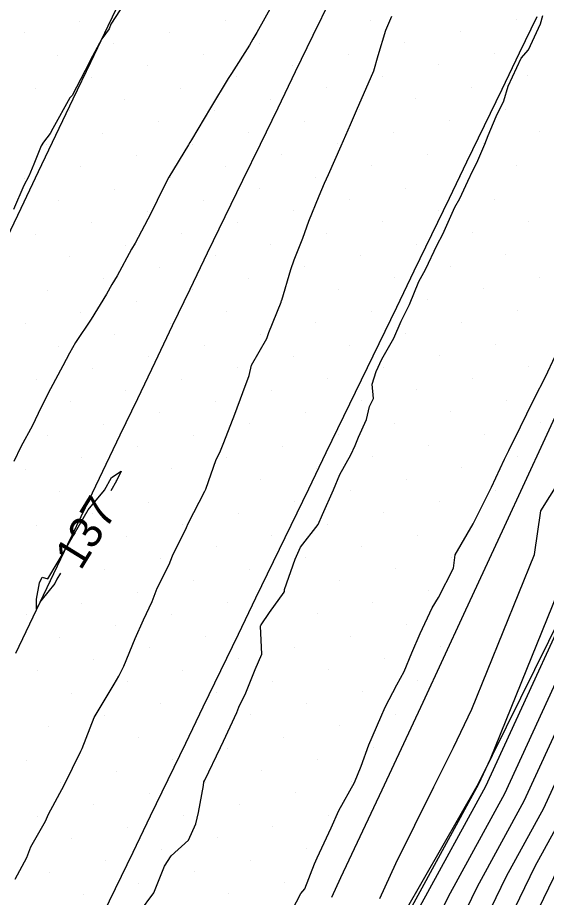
# Model space of a CAD drawing. Extents: x 2354170 to 2357230, y 866100 to 868290.
# Drawn here: x 2355683 to 2355715.8, y 866987.1 to 867041.6 of the extents above; entities that cross this region are included whole.
import ezdxf

# ---------------------------------------------------------------- set-up
doc = ezdxf.new("R2010")
doc.units = 0
for name, color, linetype in [('Default', 7, 'Continuous'), ('DTM Contours Major', 7, 'Continuous'), ('DTM Contours Minor', 7, 'Continuous'), ('Exist DTM Breakline', 7, 'Continuous'), ('Exist DTM Scan Elevation Point', 7, 'Continuous'), ('Exist Roads EOP', 7, 'Continuous'), ('PH Exist DTM Breakline', 7, 'Continuous')]:
    doc.layers.add(name, color=color, linetype=linetype)

msp = doc.modelspace()

# ---------------------------------------------------------------- linework, layer by layer
at = {"layer": 'Default'}
for points in [[(2355687.37, 866940.475), (2355692.99, 866950.981), (2355694.578, 866956.229), (2355696.403, 866960.797), (2355698.265, 866962.936), (2355700.188, 866966.999), (2355702.394, 866970.471), (2355707.406, 866982.318), (2355709.756, 866987.164), (2355713.238, 866993.534), (2355721.066, 867010.571), (2355722.642, 867013.647), (2355730.975, 867029.989), (2355732.109, 867031.326), (2355733.477, 867032.657), (2355735.619, 867036.814), (2355740.431, 867049.243)], [(2355693.843, 866948.912), (2355695.946, 866955.863), (2355697.454, 866959.637), (2355698.992, 866961.404), (2355701.639, 866966.999), (2355703.475, 866969.887), (2355707.643, 866979.74), (2355711.546, 866987.788), (2355714.442, 866993.086), (2355720.953, 867007.257), (2355724.287, 867013.764), (2355731.207, 867027.335), (2355733.14, 867029.614), (2355735.472, 867031.884), (2355739.123, 867038.971), (2355742.605, 867047.963)], [(2355705.489, 866987.037), (2355706.475, 866989.212), (2355708.833, 866993.963), (2355710.058, 866996.384), (2355711.184, 866998.773), (2355715.069, 867008.358), (2355715.464, 867011.055), (2355717.796, 867014.76), (2355719.506, 867017.735), (2355720.932, 867020.638), (2355726.753, 867030.868), (2355726.982, 867032.816), (2355728.547, 867035.281), (2355729.617, 867037.644), (2355733.194, 867047.103)], [(2355736.75, 867046.632), (2355732.114, 867034.658), (2355731.482, 867033.431), (2355731.078, 867033.038), (2355730.743, 867032.643), (2355723.049, 867017.555), (2355721.145, 867014.208), (2355721.011, 867013.935), (2355720.85, 867013.656), (2355720.631, 867013.307), (2355720.594, 867013.054), (2355719.075, 867009.305), (2355712.034, 866993.982), (2355707.966, 866986.54), (2355707.169, 866984.895), (2355701.314, 866971.056), (2355698.736, 866966.999), (2355697.538, 866964.467), (2355695.352, 866961.957), (2355693.336, 866956.908)], [(2355695.548, 866944.774), (2355698.682, 866955.131), (2355699.555, 866957.317), (2355700.447, 866958.341), (2355704.543, 866966.998), (2355705.635, 866968.717), (2355708.118, 866974.585), (2355715.126, 866989.036), (2355716.85, 866992.191), (2355720.727, 867000.628), (2355727.577, 867014), (2355731.67, 867022.027), (2355735.202, 867026.191), (2355739.463, 867030.337), (2355746.132, 867043.284)], [(2355689.945, 867042.928), (2355688.828, 867041.191), (2355688.71, 867040.913), (2355688.268, 867040.284), (2355687.543, 867038.954), (2355687.503, 867038.852), (2355686.42, 867036.791), (2355686.289, 867036.636), (2355685.237, 867034.74), (2355685.062, 867034.431), (2355684.639, 867033.881), (2355684.509, 867033.669), (2355684.056, 867032.533), (2355683.741, 867031.78), (2355683.425, 867031.206), (2355682.793, 867029.712)], [(2355690.591, 866986.198), (2355691.493, 866987.38), (2355692.152, 866989.045), (2355692.56, 866989.672), (2355693.628, 866990.659), (2355694.087, 866991.659), (2355694.264, 866992.358), (2355694.556, 866994.033), (2355694.595, 866994.257), (2355694.644, 866994.359), (2355695.619, 866996.39), (2355695.811, 866996.779), (2355696.623, 866998.556), (2355696.76, 866998.883), (2355697.182, 866999.782), (2355697.768, 867001.214), (2355698.18, 867002.176), (2355698.099, 867003.918), (2355698.11, 867003.961), (2355698.128, 867003.998), (2355698.658, 867004.763), (2355699.562, 867006.023), (2355699.581, 867006.069), (2355699.588, 867006.17), (2355700.237, 867008.061), (2355700.585, 867008.812), (2355701.671, 867010.205), (2355701.936, 867010.828), (2355702.618, 867012.346), (2355703.013, 867013.306), (2355703.693, 867014.513), (2355703.96, 867015.103), (2355704.159, 867015.615), (2355704.662, 867016.711), (2355704.852, 867017.51), (2355705.104, 867018.018), (2355705.011, 867018.897), (2355705.27, 867019.691), (2355705.608, 867020.45), (2355706.352, 867021.75), (2355706.812, 867022.805), (2355707.326, 867023.84), (2355707.914, 867025.256), (2355708.32, 867025.994), (2355709.053, 867027.537), (2355709.392, 867028.186), (2355710.141, 867029.869), (2355710.451, 867030.392), (2355710.937, 867031.47), (2355711.255, 867032.14), (2355711.51, 867032.61), (2355712.008, 867033.759), (2355712.21, 867034.308), (2355712.706, 867035.48), (2355713.174, 867036.452), (2355713.442, 867037.365), (2355714.243, 867039.1), (2355714.712, 867039.614), (2355715.443, 867041.22), (2355715.593, 867041.745)], [(2355708.355, 866972.007), (2355716.915, 866989.659), (2355718.054, 866991.743), (2355720.614, 866997.314), (2355729.222, 867014.118), (2355731.902, 867019.373), (2355736.233, 867024.479), (2355741.458, 867029.564), (2355744.965, 867036.37), (2355744.777, 867029.414), (2355743.422, 867027.763), (2355744.496, 867020.579), (2355741.954, 867016.77), (2355742.051, 867012.759), (2355741.385, 867007.928), (2355740.142, 867004.205), (2355737.547, 866998.049), (2355733.602, 866989.178), (2355731.533, 866985.409)], [(2355687.748, 866933.426), (2355690.951, 866939.845), (2355694.695, 866946.843), (2355697.314, 866955.497), (2355698.504, 866958.477), (2355699.719, 866959.872), (2355703.091, 866966.998), (2355704.555, 866969.302), (2355707.88, 866977.162), (2355713.336, 866988.412), (2355715.646, 866992.638), (2355720.84, 867003.942), (2355725.932, 867013.882), (2355730.799, 867023.427)], [(2355700.062, 866986.322), (2355700.599, 866987.35), (2355700.844, 866987.627), (2355701.433, 866989.178), (2355701.608, 866989.555), (2355702.481, 866991.416), (2355702.949, 866992.488), (2355703.925, 866994.223), (2355704.34, 866995.228), (2355704.818, 866996.55), (2355705.552, 866998.265), (2355705.815, 866998.887), (2355706.551, 867000.272), (2355706.998, 867001.103), (2355707.476, 867002.265), (2355707.989, 867003.445), (2355708.74, 867005.039), (2355709.126, 867005.678), (2355710.053, 867007.494), (2355710.167, 867008.322), (2355711.284, 867010.255), (2355711.285, 867010.257), (2355711.285, 867010.257), (2355712.408, 867012.511), (2355713.211, 867014.257), (2355713.489, 867014.794), (2355714.201, 867016.263), (2355714.6, 867017.057), (2355715.104, 867018.08), (2355715.728, 867019.308), (2355716.379, 867020.68)], [(2355684.394, 867006.584), (2355684.575, 867006.945), (2355684.922, 867006.841), (2355686.068, 867008.79), (2355686.184, 867008.975), (2355686.266, 867009.117), (2355687.422, 867011.106), (2355688.42, 867012.335), (2355688.861, 867013.117), (2355689.46, 867013.516), (2355689.165, 867012.901), (2355688.822, 867012.295)], [(2355685.698, 867007.199), (2355685.473, 867006.819), (2355685.35, 867006.55), (2355684.485, 867005.485), (2355684.22, 867004.986), (2355684.215, 867005.588), (2355684.394, 867006.584)]]:
    msp.add_lwpolyline(points, dxfattribs=at)
at = {"layer": 'DTM Contours Major'}
msp.add_lwpolyline([(2355684.729, 866927.424), (2355684.945, 866927.806), (2355690.951, 866939.845), (2355694.695, 866946.843), (2355697.314, 866955.497), (2355698.504, 866958.477), (2355699.719, 866959.872), (2355703.091, 866966.998), (2355704.555, 866969.302), (2355707.88, 866977.162), (2355713.336, 866988.412), (2355715.646, 866992.638), (2355720.84, 867003.942), (2355725.932, 867013.882), (2355727.746, 867017.441)], dxfattribs=at)
at = {"layer": 'DTM Contours Minor'}
for points in [[(2355684.983, 866940.896), (2355691.854, 866953.74), (2355692.755, 866956.717), (2355695.002, 866962.344), (2355697.296, 866964.978), (2355698.252, 866967), (2355700.954, 866971.251), (2355707.09, 866985.755), (2355707.37, 866986.332), (2355711.632, 866994.131), (2355712.351, 866995.696), (2355718.752, 867011.489), (2355718.909, 867012.557), (2355719.832, 867014.024), (2355720.51, 867015.202), (2355721.074, 867016.351), (2355729.097, 867030.45), (2355730.666, 867033.528), (2355730.734, 867033.608), (2355730.817, 867033.688), (2355730.946, 867033.939), (2355736.856, 867049.204)], [(2355698.864, 867042.456), (2355697.871, 867040.691), (2355697.62, 867040.281), (2355697.406, 867039.903), (2355696.305, 867038.154), (2355696.093, 867037.832), (2355695.008, 867036.014), (2355693.812, 867034.044), (2355693.716, 867033.871), (2355693.631, 867033.722), (2355692.418, 867031.732), (2355692.091, 867031.084), (2355691.307, 867029.47), (2355690.325, 867027.637), (2355690.11, 867027.264), (2355689.215, 867025.606), (2355688.886, 867025.076), (2355688.546, 867024.468), (2355687.609, 867022.923), (2355686.638, 867021.474), (2355686.256, 867020.821), (2355685.841, 867020.033), (2355685.081, 867018.601), (2355684.489, 867017.428), (2355683.967, 867016.34), (2355683.254, 867015.023), (2355682.813, 867014.106)], [(2355682.899, 866988.239), (2355683.625, 866989.587), (2355683.866, 866990.24), (2355684.776, 866991.824), (2355684.955, 866992.266), (2355685.937, 866994.053), (2355686.969, 866996.158), (2355687.023, 866996.295), (2355687.036, 866996.324), (2355687.788, 866998.255), (2355688.027, 866998.666), (2355689.02, 867000.31), (2355689.31, 867000.815), (2355689.629, 867001.437), (2355690.331, 867003.137), (2355690.852, 867004.291), (2355691.375, 867005.443), (2355691.69, 867006.266), (2355692.444, 867007.734), (2355692.653, 867008.266), (2355693.515, 867010.023), (2355693.616, 867010.266), (2355694.654, 867012.267), (2355694.711, 867012.39), (2355695.353, 867014.228), (2355695.571, 867014.658), (2355695.83, 867015.277), (2355696.516, 867017.031), (2355697, 867018.393), (2355697.403, 867019.441), (2355697.535, 867020.085), (2355698.485, 867021.723), (2355698.621, 867022.11), (2355699.374, 867023.969), (2355699.407, 867024.074), (2355699.417, 867024.104), (2355699.98, 867025.995), (2355700.18, 867026.597), (2355700.719, 867027.949), (2355701.096, 867028.988), (2355701.738, 867030.559), (2355702.055, 867031.352), (2355702.307, 867031.881), (2355703.105, 867033.654), (2355703.67, 867034.993), (2355704.106, 867035.99), (2355704.921, 867037.826), (2355705.119, 867038.317), (2355705.379, 867039.257), (2355705.857, 867040.826), (2355706.232, 867041.701)]]:
    msp.add_lwpolyline(points, dxfattribs=at)
at = {"layer": 'Exist DTM Breakline'}
for points in [[(2355682.191, 867027.555), (2355683.271, 867029.81), (2355684.345, 867032.067), (2355685.42, 867034.324), (2355686.495, 867036.581), (2355687.573, 867038.837), (2355688.655, 867041.091), (2355689.736, 867043.345)], [(2355682.927, 867002.232), (2355684.007, 867004.487), (2355685.087, 867006.742), (2355686.167, 867008.997), (2355687.247, 867011.251), (2355688.327, 867013.506), (2355689.407, 867015.761), (2355690.487, 867018.015), (2355691.567, 867020.27), (2355692.647, 867022.525), (2355693.73, 867024.778), (2355694.82, 867027.028), (2355695.91, 867029.278), (2355697.001, 867031.527), (2355698.091, 867033.777), (2355699.182, 867036.027), (2355700.272, 867038.276), (2355701.362, 867040.526), (2355702.453, 867042.776)], [(2355715.215, 867041.656), (2355714.128, 867039.405), (2355713.041, 867037.153), (2355711.954, 867034.902), (2355710.867, 867032.65), (2355709.78, 867030.399), (2355708.693, 867028.148), (2355707.605, 867025.897), (2355706.518, 867023.646), (2355705.427, 867021.396), (2355704.335, 867019.147), (2355703.244, 867016.898), (2355702.152, 867014.649), (2355701.062, 867012.399), (2355699.973, 867010.149), (2355698.884, 867007.898), (2355697.795, 867005.648), (2355696.707, 867003.398), (2355695.618, 867001.147), (2355694.529, 866998.897), (2355693.441, 866996.646), (2355692.353, 866994.395), (2355691.264, 866992.145), (2355690.176, 866989.894), (2355689.088, 866987.643), (2355687.999, 866985.393)]]:
    msp.add_lwpolyline(points, dxfattribs=at)
at = {"layer": 'Exist DTM Scan Elevation Point'}
for p, q in [((2355695.921, 867041.405), (2355695.921, 867041.405)), ((2355704.935, 867041.437), (2355704.935, 867041.437)), ((2355713.949, 867041.468), (2355713.949, 867041.468)), ((2355686.908, 867041.373), (2355686.908, 867041.373)), ((2355683.443, 867040.668), (2355683.443, 867040.668)), ((2355692.457, 867040.699), (2355692.457, 867040.699)), ((2355710.485, 867040.763), (2355710.485, 867040.763)), ((2355688.993, 867039.994), (2355688.993, 867039.994)), ((2355698.006, 867040.025), (2355698.006, 867040.025)), ((2355707.02, 867040.057), (2355707.02, 867040.057)), ((2355685.528, 867039.288), (2355685.528, 867039.288)), ((2355694.542, 867039.32), (2355694.542, 867039.32)), ((2355703.556, 867039.352), (2355703.556, 867039.352)), ((2355712.57, 867039.383), (2355712.57, 867039.383)), ((2355709.105, 867038.678), (2355709.105, 867038.678)), ((2355691.078, 867038.614), (2355691.078, 867038.614)), ((2355700.091, 867038.646), (2355700.091, 867038.646)), ((2355687.613, 867037.909), (2355687.613, 867037.909)), ((2355696.627, 867037.94), (2355696.627, 867037.94)), ((2355705.641, 867037.972), (2355705.641, 867037.972)), ((2355714.655, 867038.004), (2355714.655, 867038.004)), ((2355684.149, 867037.203), (2355684.149, 867037.203)), ((2355693.163, 867037.235), (2355693.163, 867037.235)), ((2355702.176, 867037.267), (2355702.176, 867037.267)), ((2355711.19, 867037.298), (2355711.19, 867037.298)), ((2355689.698, 867036.529), (2355689.698, 867036.529)), ((2355698.712, 867036.561), (2355698.712, 867036.561)), ((2355707.726, 867036.593), (2355707.726, 867036.593)), ((2355686.234, 867035.824), (2355686.234, 867035.824)), ((2355695.248, 867035.855), (2355695.248, 867035.855)), ((2355704.261, 867035.887), (2355704.261, 867035.887)), ((2355713.275, 867035.919), (2355713.275, 867035.919)), ((2355691.783, 867035.15), (2355691.783, 867035.15)), ((2355700.797, 867035.182), (2355700.797, 867035.182)), ((2355709.811, 867035.213), (2355709.811, 867035.213)), ((2355688.319, 867034.444), (2355688.319, 867034.444)), ((2355697.332, 867034.476), (2355697.332, 867034.476)), ((2355706.346, 867034.508), (2355706.346, 867034.508)), ((2355715.36, 867034.539), (2355715.36, 867034.539)), ((2355693.868, 867033.77), (2355693.868, 867033.77)), ((2355702.882, 867033.802), (2355702.882, 867033.802)), ((2355711.896, 867033.834), (2355711.896, 867033.834)), ((2355684.854, 867033.739), (2355684.854, 867033.739)), ((2355690.404, 867033.065), (2355690.404, 867033.065)), ((2355699.417, 867033.097), (2355699.417, 867033.097)), ((2355708.431, 867033.128), (2355708.431, 867033.128)), ((2355686.939, 867032.359), (2355686.939, 867032.359)), ((2355695.953, 867032.391), (2355695.953, 867032.391)), ((2355704.967, 867032.423), (2355704.967, 867032.423)), ((2355713.981, 867032.454), (2355713.981, 867032.454)), ((2355683.475, 867031.654), (2355683.475, 867031.654)), ((2355692.489, 867031.685), (2355692.489, 867031.685)), ((2355701.502, 867031.717), (2355701.502, 867031.717)), ((2355710.516, 867031.749), (2355710.516, 867031.749)), ((2355707.052, 867031.043), (2355707.052, 867031.043)), ((2355689.024, 867030.98), (2355689.024, 867030.98)), ((2355698.038, 867031.012), (2355698.038, 867031.012)), ((2355685.56, 867030.274), (2355685.56, 867030.274)), ((2355694.574, 867030.306), (2355694.574, 867030.306)), ((2355703.587, 867030.338), (2355703.587, 867030.338)), ((2355712.601, 867030.369), (2355712.601, 867030.369)), ((2355691.109, 867029.6), (2355691.109, 867029.6)), ((2355700.123, 867029.632), (2355700.123, 867029.632)), ((2355709.137, 867029.664), (2355709.137, 867029.664)), ((2355687.645, 867028.895), (2355687.645, 867028.895)), ((2355696.659, 867028.927), (2355696.659, 867028.927)), ((2355705.672, 867028.958), (2355705.672, 867028.958)), ((2355714.686, 867028.99), (2355714.686, 867028.99)), ((2355684.18, 867028.189), (2355684.18, 867028.189)), ((2355693.194, 867028.221), (2355693.194, 867028.221)), ((2355702.208, 867028.253), (2355702.208, 867028.253)), ((2355711.222, 867028.284), (2355711.222, 867028.284)), ((2355689.73, 867027.515), (2355689.73, 867027.515)), ((2355698.744, 867027.547), (2355698.744, 867027.547)), ((2355707.757, 867027.579), (2355707.757, 867027.579)), ((2355686.265, 867026.81), (2355686.265, 867026.81)), ((2355695.279, 867026.842), (2355695.279, 867026.842)), ((2355704.293, 867026.873), (2355704.293, 867026.873)), ((2355713.307, 867026.905), (2355713.307, 867026.905)), ((2355691.815, 867026.136), (2355691.815, 867026.136)), ((2355700.829, 867026.168), (2355700.829, 867026.168)), ((2355709.842, 867026.199), (2355709.842, 867026.199)), ((2355688.35, 867025.43), (2355688.35, 867025.43)), ((2355697.364, 867025.462), (2355697.364, 867025.462)), ((2355706.378, 867025.494), (2355706.378, 867025.494)), ((2355715.392, 867025.526), (2355715.392, 867025.526)), ((2355684.886, 867024.725), (2355684.886, 867024.725)), ((2355693.9, 867024.757), (2355693.9, 867024.757)), ((2355702.914, 867024.788), (2355702.914, 867024.788)), ((2355711.927, 867024.82), (2355711.927, 867024.82)), ((2355690.435, 867024.051), (2355690.435, 867024.051)), ((2355699.449, 867024.083), (2355699.449, 867024.083)), ((2355708.463, 867024.114), (2355708.463, 867024.114)), ((2355704.999, 867023.409), (2355704.999, 867023.409)), ((2355714.012, 867023.441), (2355714.012, 867023.441)), ((2355686.971, 867023.346), (2355686.971, 867023.346)), ((2355695.985, 867023.377), (2355695.985, 867023.377)), ((2355683.507, 867022.64), (2355683.507, 867022.64)), ((2355692.52, 867022.672), (2355692.52, 867022.672)), ((2355701.534, 867022.703), (2355701.534, 867022.703)), ((2355710.548, 867022.735), (2355710.548, 867022.735)), ((2355689.056, 867021.966), (2355689.056, 867021.966)), ((2355698.07, 867021.998), (2355698.07, 867021.998)), ((2355707.084, 867022.029), (2355707.084, 867022.029)), ((2355685.591, 867021.261), (2355685.591, 867021.261)), ((2355694.605, 867021.292), (2355694.605, 867021.292)), ((2355703.619, 867021.324), (2355703.619, 867021.324)), ((2355712.633, 867021.356), (2355712.633, 867021.356)), ((2355691.141, 867020.587), (2355691.141, 867020.587)), ((2355700.155, 867020.618), (2355700.155, 867020.618)), ((2355709.169, 867020.65), (2355709.169, 867020.65)), ((2355687.676, 867019.881), (2355687.676, 867019.881)), ((2355696.69, 867019.913), (2355696.69, 867019.913)), ((2355705.704, 867019.944), (2355705.704, 867019.944)), ((2355714.718, 867019.976), (2355714.718, 867019.976)), ((2355684.212, 867019.176), (2355684.212, 867019.176)), ((2355693.226, 867019.207), (2355693.226, 867019.207)), ((2355702.24, 867019.239), (2355702.24, 867019.239)), ((2355711.254, 867019.271), (2355711.254, 867019.271)), ((2355689.761, 867018.502), (2355689.761, 867018.502)), ((2355698.775, 867018.533), (2355698.775, 867018.533)), ((2355707.789, 867018.565), (2355707.789, 867018.565)), ((2355686.297, 867017.796), (2355686.297, 867017.796)), ((2355695.311, 867017.828), (2355695.311, 867017.828)), ((2355704.325, 867017.859), (2355704.325, 867017.859)), ((2355713.339, 867017.891), (2355713.339, 867017.891)), ((2355691.846, 867017.122), (2355691.846, 867017.122)), ((2355700.86, 867017.154), (2355700.86, 867017.154)), ((2355709.874, 867017.186), (2355709.874, 867017.186)), ((2355688.382, 867016.417), (2355688.382, 867016.417)), ((2355697.396, 867016.448), (2355697.396, 867016.448)), ((2355706.41, 867016.48), (2355706.41, 867016.48)), ((2355715.423, 867016.512), (2355715.423, 867016.512)), ((2355702.945, 867015.774), (2355702.945, 867015.774)), ((2355711.959, 867015.806), (2355711.959, 867015.806)), ((2355684.918, 867015.711), (2355684.918, 867015.711)), ((2355693.931, 867015.743), (2355693.931, 867015.743)), ((2355690.467, 867015.037), (2355690.467, 867015.037)), ((2355699.481, 867015.069), (2355699.481, 867015.069)), ((2355708.495, 867015.101), (2355708.495, 867015.101)), ((2355687.003, 867014.332), (2355687.003, 867014.332)), ((2355696.016, 867014.363), (2355696.016, 867014.363)), ((2355705.03, 867014.395), (2355705.03, 867014.395)), ((2355714.044, 867014.427), (2355714.044, 867014.427)), ((2355683.538, 867013.626), (2355683.538, 867013.626)), ((2355692.552, 867013.658), (2355692.552, 867013.658)), ((2355701.566, 867013.689), (2355701.566, 867013.689)), ((2355710.58, 867013.721), (2355710.58, 867013.721)), ((2355689.088, 867012.952), (2355689.088, 867012.952)), ((2355698.101, 867012.984), (2355698.101, 867012.984)), ((2355707.115, 867013.016), (2355707.115, 867013.016)), ((2355685.623, 867012.247), (2355685.623, 867012.247)), ((2355694.637, 867012.278), (2355694.637, 867012.278)), ((2355703.651, 867012.31), (2355703.651, 867012.31)), ((2355712.665, 867012.342), (2355712.665, 867012.342)), ((2355691.173, 867011.573), (2355691.173, 867011.573)), ((2355700.186, 867011.605), (2355700.186, 867011.605)), ((2355709.2, 867011.636), (2355709.2, 867011.636)), ((2355687.708, 867010.867), (2355687.708, 867010.867)), ((2355696.722, 867010.899), (2355696.722, 867010.899)), ((2355705.736, 867010.931), (2355705.736, 867010.931)), ((2355684.244, 867010.162), (2355684.244, 867010.162)), ((2355693.258, 867010.193), (2355693.258, 867010.193)), ((2355702.271, 867010.225), (2355702.271, 867010.225)), ((2355711.285, 867010.257), (2355711.285, 867010.257)), ((2355689.793, 867009.488), (2355689.793, 867009.488)), ((2355698.807, 867009.52), (2355698.807, 867009.52)), ((2355707.821, 867009.551), (2355707.821, 867009.551)), ((2355686.329, 867008.782), (2355686.329, 867008.782)), ((2355695.343, 867008.814), (2355695.343, 867008.814)), ((2355704.356, 867008.846), (2355704.356, 867008.846)), ((2355700.892, 867008.14), (2355700.892, 867008.14)), ((2355709.906, 867008.172), (2355709.906, 867008.172)), ((2355691.878, 867008.108), (2355691.878, 867008.108)), ((2355688.414, 867007.403), (2355688.414, 867007.403)), ((2355697.428, 867007.435), (2355697.428, 867007.435)), ((2355706.441, 867007.466), (2355706.441, 867007.466)), ((2355684.949, 867006.697), (2355684.949, 867006.697)), ((2355693.963, 867006.729), (2355693.963, 867006.729)), ((2355702.977, 867006.761), (2355702.977, 867006.761)), ((2355690.499, 867006.023), (2355690.499, 867006.023)), ((2355699.513, 867006.055), (2355699.513, 867006.055)), ((2355708.526, 867006.087), (2355708.526, 867006.087)), ((2355687.034, 867005.318), (2355687.034, 867005.318)), ((2355696.048, 867005.35), (2355696.048, 867005.35)), ((2355705.062, 867005.381), (2355705.062, 867005.381)), ((2355683.57, 867004.612), (2355683.57, 867004.612)), ((2355692.584, 867004.644), (2355692.584, 867004.644)), ((2355701.598, 867004.676), (2355701.598, 867004.676)), ((2355689.119, 867003.938), (2355689.119, 867003.938)), ((2355698.133, 867003.97), (2355698.133, 867003.97)), ((2355707.147, 867004.002), (2355707.147, 867004.002)), ((2355685.655, 867003.233), (2355685.655, 867003.233)), ((2355694.669, 867003.265), (2355694.669, 867003.265)), ((2355703.682, 867003.296), (2355703.682, 867003.296)), ((2355691.204, 867002.559), (2355691.204, 867002.559)), ((2355700.218, 867002.591), (2355700.218, 867002.591)), ((2355709.232, 867002.622), (2355709.232, 867002.622)), ((2355687.74, 867001.853), (2355687.74, 867001.853)), ((2355696.754, 867001.885), (2355696.754, 867001.885)), ((2355705.767, 867001.917), (2355705.767, 867001.917)), ((2355684.275, 867001.148), (2355684.275, 867001.148)), ((2355693.289, 867001.18), (2355693.289, 867001.18)), ((2355702.303, 867001.211), (2355702.303, 867001.211)), ((2355698.839, 867000.506), (2355698.839, 867000.506)), ((2355707.852, 867000.537), (2355707.852, 867000.537)), ((2355689.825, 867000.474), (2355689.825, 867000.474)), ((2355686.36, 866999.768), (2355686.36, 866999.768)), ((2355695.374, 866999.8), (2355695.374, 866999.8)), ((2355704.388, 866999.832), (2355704.388, 866999.832)), ((2355691.91, 866999.095), (2355691.91, 866999.095)), ((2355700.924, 866999.126), (2355700.924, 866999.126)), ((2355688.445, 866998.389), (2355688.445, 866998.389)), ((2355697.459, 866998.421), (2355697.459, 866998.421)), ((2355706.473, 866998.452), (2355706.473, 866998.452)), ((2355684.981, 866997.683), (2355684.981, 866997.683)), ((2355703.009, 866997.747), (2355703.009, 866997.747)), ((2355690.53, 866997.01), (2355690.53, 866997.01)), ((2355699.544, 866997.041), (2355699.544, 866997.041)), ((2355687.066, 866996.304), (2355687.066, 866996.304)), ((2355696.08, 866996.336), (2355696.08, 866996.336)), ((2355705.094, 866996.367), (2355705.094, 866996.367)), ((2355683.602, 866995.598), (2355683.602, 866995.598)), ((2355692.615, 866995.63), (2355692.615, 866995.63)), ((2355701.629, 866995.662), (2355701.629, 866995.662)), ((2355689.151, 866994.925), (2355689.151, 866994.925)), ((2355698.165, 866994.956), (2355698.165, 866994.956)), ((2355685.687, 866994.219), (2355685.687, 866994.219)), ((2355694.7, 866994.251), (2355694.7, 866994.251)), ((2355703.714, 866994.282), (2355703.714, 866994.282)), ((2355691.236, 866993.545), (2355691.236, 866993.545)), ((2355700.25, 866993.577), (2355700.25, 866993.577)), ((2355696.785, 866992.871), (2355696.785, 866992.871)), ((2355687.772, 866992.84), (2355687.772, 866992.84)), ((2355684.307, 866992.134), (2355684.307, 866992.134)), ((2355693.321, 866992.166), (2355693.321, 866992.166)), ((2355702.335, 866992.197), (2355702.335, 866992.197)), ((2355689.856, 866991.46), (2355689.856, 866991.46)), ((2355698.87, 866991.492), (2355698.87, 866991.492)), ((2355686.392, 866990.755), (2355686.392, 866990.755)), ((2355695.406, 866990.786), (2355695.406, 866990.786)), ((2355691.941, 866990.081), (2355691.941, 866990.081)), ((2355700.955, 866990.112), (2355700.955, 866990.112)), ((2355688.477, 866989.375), (2355688.477, 866989.375)), ((2355697.491, 866989.407), (2355697.491, 866989.407)), ((2355685.013, 866988.67), (2355685.013, 866988.67)), ((2355694.026, 866988.701), (2355694.026, 866988.701)), ((2355690.562, 866987.996), (2355690.562, 866987.996)), ((2355699.576, 866988.027), (2355699.576, 866988.027)), ((2355687.098, 866987.29), (2355687.098, 866987.29)), ((2355696.111, 866987.322), (2355696.111, 866987.322))]:
    msp.add_line(p, q, dxfattribs=at)
at = {"layer": 'Exist Roads EOP'}
msp.add_lwpolyline([(2355728.262, 867042.763), (2355725.758, 867037.31), (2355723.251, 867031.859), (2355720.741, 867026.41), (2355718.229, 867020.961), (2355715.714, 867015.513), (2355713.197, 867010.067), (2355710.675, 867004.623), (2355708.146, 866999.182), (2355705.608, 866993.745), (2355703.06, 866988.313), (2355702.494, 866987.106)], dxfattribs=at)
at = {"layer": 'PH Exist DTM Breakline'}
msp.add_lwpolyline([(2355767.898, 867124.079), (2355765.3, 867117.18), (2355760.121, 867103.47), (2355755.299, 867093.277), (2355745.008, 867070.036), (2355737.553, 867050.938), (2355730.646, 867033.755), (2355721.167, 867013.541), (2355711.587, 866994.148), (2355707.047, 866986.22), (2355700.194, 866971.662), (2355696.336, 866967), (2355693.714, 866963.765), (2355690.364, 866957.356), (2355683.724, 866941.118)], dxfattribs=at)

# ---------------------------------------------------------------- texts
at = {"layer": 'Default'}
msp.add_text('137', height=2, rotation=58.4934, dxfattribs=at).set_placement((2355686.952, 867007.304))

doc.saveas('drawing.dxf')
